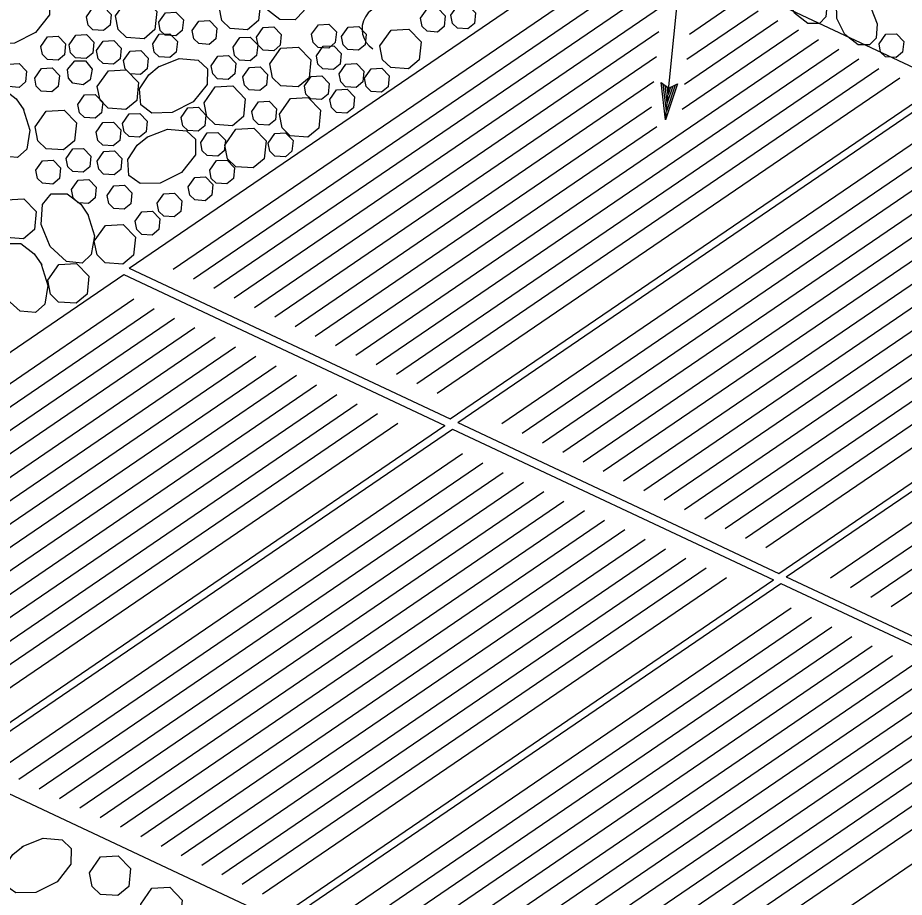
# Model space of a CAD drawing. Extents: x 6707406 to 6714471, y 1868570 to 1872341.
# Drawn here: x 6709827.6 to 6709966.5, y 1870181.5 to 1870319.2 of the extents above; entities that cross this region are included whole.
import ezdxf

# ---------------------------------------------------------------- set-up
doc = ezdxf.new("R2010")
doc.units = 0
doc.layers.add('56 Stg 3 Anno', color=7, linetype='Continuous')
doc.layers.add('60 Nongeo Data', color=7, linetype='Continuous')

msp = doc.modelspace()

# ---------------------------------------------------------------- linework, layer by layer
at = {"layer": '56 Stg 3 Anno'}
for p, q in [((6709929.11, 1870303.2), (6709940.74, 1870421.63)), ((6709929.11, 1870303.2), (6709928.4, 1870309.06)), ((6709928.4, 1870309.06), (6709928.4, 1870309.06)), ((6709928.4, 1870309.06), (6709929.6, 1870308.17)), ((6709929.23, 1870304.53), (6709928.72, 1870308.8)), ((6709929.37, 1870305.84), (6709929.04, 1870308.6)), ((6709930.95, 1870308.81), (6709929.11, 1870303.2)), ((6709930.59, 1870308.64), (6709929.24, 1870304.52)), ((6709929.5, 1870307.16), (6709929.36, 1870308.34)), ((6709930.22, 1870308.45), (6709929.37, 1870305.84)), ((6709929.88, 1870308.31), (6709929.5, 1870307.16)), ((6709929.6, 1870308.17), (6709930.95, 1870308.81)), ((6709930.95, 1870308.81), (6709930.95, 1870308.81)), ((6709929.11, 1870303.2), (6709929.11, 1870303.2))]:
    msp.add_line(p, q, dxfattribs=at)
at = {"layer": '60 Nongeo Data'}
for p, q in [((6709845.05, 1870279.98), (6709922.46, 1870332.74)), ((6709851.95, 1870279.8), (6709924.47, 1870329.23)), ((6709855.14, 1870278.31), (6709927.7, 1870327.77)), ((6709933.89, 1870327.37), (6709972.77, 1870309.11)), ((6709858.32, 1870276.81), (6709928.82, 1870324.87)), ((6709932.84, 1870316.62), (6709940.39, 1870321.77)), ((6709861.5, 1870275.32), (6709928.44, 1870320.94)), ((6709932.45, 1870312.69), (6709943.58, 1870320.28)), ((6709932.07, 1870308.77), (6709946.69, 1870318.74)), ((6709931.68, 1870304.84), (6709949.91, 1870317.27)), ((6709864.68, 1870273.83), (6709928.05, 1870317.02)), ((6709880.59, 1870266.36), (6709953.05, 1870315.75)), ((6709867.86, 1870272.33), (6709927.67, 1870313.09)), ((6709883.77, 1870264.86), (6709956.26, 1870314.27)), ((6709886.95, 1870263.37), (6709959.4, 1870312.75)), ((6709890.13, 1870261.88), (6709962.51, 1870311.21)), ((6709871.04, 1870270.84), (6709927.28, 1870309.17)), ((6709893.31, 1870260.38), (6709965.8, 1870309.79)), ((6709895.36, 1870256.35), (6709972.77, 1870309.11)), ((6709896.53, 1870255.81), (6709973.94, 1870308.57)), ((6709874.22, 1870269.34), (6709926.9, 1870305.25)), ((6709903.43, 1870255.63), (6709975.95, 1870305.05)), ((6709906.61, 1870254.14), (6709979.18, 1870303.59)), ((6709877.4, 1870267.85), (6709927.75, 1870302.16)), ((6709909.79, 1870252.64), (6709982.23, 1870302.01)), ((6709912.98, 1870251.15), (6709985.49, 1870300.57)), ((6709916.16, 1870249.65), (6709988.6, 1870299.03)), ((6709919.34, 1870248.16), (6709991.87, 1870297.59)), ((6709922.52, 1870246.67), (6709995.05, 1870296.1)), ((6709925.7, 1870245.17), (6709998.17, 1870294.57)), ((6709928.88, 1870243.68), (6710001.39, 1870293.1)), ((6709932.06, 1870242.19), (6710004.53, 1870291.58)), ((6709935.24, 1870240.69), (6710007.74, 1870290.1)), ((6709938.43, 1870239.2), (6710010.88, 1870288.58)), ((6709941.61, 1870237.7), (6710013.99, 1870287.04)), ((6709944.79, 1870236.21), (6710017.28, 1870285.62)), ((6709946.84, 1870232.18), (6710024.25, 1870284.94)), ((6709948.01, 1870231.63), (6710025.41, 1870284.39)), ((6709845.05, 1870279.98), (6709895.36, 1870256.35)), ((6709954.91, 1870231.46), (6710027.42, 1870280.88)), ((6709766.3, 1870225.83), (6709844.22, 1870278.95)), ((6709844.22, 1870278.95), (6709894.53, 1870255.32)), ((6709958.09, 1870229.96), (6710030.66, 1870279.42)), ((6709961.27, 1870228.47), (6710033.7, 1870277.84)), ((6709964.45, 1870226.98), (6710036.97, 1870276.4)), ((6709773.13, 1870225.6), (6709845.8, 1870275.14)), ((6709776.31, 1870224.11), (6709848.98, 1870273.64)), ((6709779.49, 1870222.62), (6709852.16, 1870272.15)), ((6709782.67, 1870221.12), (6709855.35, 1870270.66)), ((6709785.85, 1870219.63), (6709858.53, 1870269.16)), ((6709789.03, 1870218.14), (6709861.71, 1870267.67)), ((6709792.21, 1870216.64), (6709864.89, 1870266.18)), ((6709795.39, 1870215.15), (6709868.07, 1870264.68)), ((6709798.57, 1870213.65), (6709871.25, 1870263.19)), ((6709801.76, 1870212.16), (6709874.43, 1870261.69)), ((6709804.94, 1870210.67), (6709877.61, 1870260.2)), ((6709808.12, 1870209.17), (6709880.79, 1870258.71)), ((6709811.3, 1870207.68), (6709883.98, 1870257.21)), ((6709814.48, 1870206.18), (6709887.16, 1870255.72)), ((6709816.6, 1870202.21), (6709894.53, 1870255.32)), ((6709817.77, 1870201.66), (6709895.7, 1870254.77)), ((6709895.7, 1870254.77), (6709946.01, 1870231.15)), ((6709896.53, 1870255.81), (6709946.84, 1870232.18)), ((6709824.6, 1870201.43), (6709897.28, 1870250.97)), ((6709827.78, 1870199.94), (6709900.46, 1870249.47)), ((6709830.97, 1870198.44), (6709903.64, 1870247.98)), ((6709834.15, 1870196.95), (6709906.82, 1870246.48)), ((6709837.33, 1870195.46), (6709910, 1870244.99)), ((6709840.51, 1870193.96), (6709913.18, 1870243.5)), ((6709843.69, 1870192.47), (6709916.37, 1870242)), ((6709846.87, 1870190.98), (6709919.55, 1870240.51)), ((6709850.05, 1870189.48), (6709922.73, 1870239.02)), ((6709853.23, 1870187.99), (6709925.91, 1870237.52)), ((6709856.42, 1870186.49), (6709929.09, 1870236.03)), ((6709859.6, 1870185), (6709932.27, 1870234.53)), ((6709862.78, 1870183.51), (6709935.45, 1870233.04)), ((6709865.96, 1870182.01), (6709938.63, 1870231.55)), ((6709868.08, 1870178.04), (6709946.01, 1870231.15)), ((6709948.01, 1870231.63), (6709998.31, 1870208.01)), ((6709869.25, 1870177.49), (6709947.18, 1870230.6)), ((6709947.18, 1870230.6), (6709997.49, 1870206.98)), ((6709876.08, 1870177.26), (6709948.76, 1870226.79)), ((6709879.26, 1870175.77), (6709951.94, 1870225.3)), ((6709882.44, 1870174.27), (6709955.12, 1870223.81)), ((6709885.62, 1870172.78), (6709958.3, 1870222.31)), ((6709888.8, 1870171.28), (6709961.48, 1870220.82)), ((6709891.99, 1870169.79), (6709964.66, 1870219.33)), ((6709895.17, 1870168.3), (6709967.84, 1870217.83)), ((6709898.35, 1870166.8), (6709971.02, 1870216.34)), ((6709901.53, 1870165.31), (6709974.21, 1870214.84)), ((6709904.71, 1870163.82), (6709977.39, 1870213.35)), ((6709907.89, 1870162.32), (6709980.57, 1870211.86)), ((6709911.07, 1870160.83), (6709983.75, 1870210.36)), ((6709914.25, 1870159.33), (6709986.93, 1870208.87)), ((6709917.44, 1870157.84), (6709990.11, 1870207.37)), ((6709919.56, 1870153.86), (6709997.49, 1870206.98)), ((6709817.77, 1870201.66), (6709868.08, 1870178.04))]:
    msp.add_line(p, q, dxfattribs=at)
for points in [[(6709871.4, 1870326.51), (6709872.69, 1870323.26), (6709872.43, 1870320.27), (6709871.08, 1870318.85), (6709868.65, 1870318.89), (6709865.9, 1870321.05), (6709864.23, 1870324.38), (6709864.18, 1870327.52), (6709865.43, 1870329.29), (6709867.93, 1870329.46), (6709870.17, 1870328.02), (6709871.48, 1870326.38)], [(6709953.44, 1870324), (6709954.41, 1870321.56), (6709954.21, 1870319.32), (6709953.2, 1870318.26), (6709951.38, 1870318.29), (6709949.31, 1870319.91), (6709948.07, 1870322.41), (6709948.02, 1870324.76), (6709948.97, 1870326.09), (6709950.84, 1870326.21), (6709952.52, 1870325.14), (6709953.5, 1870323.91)], [(6709824.94, 1870322.38), (6709828.19, 1870323.67), (6709831.18, 1870323.41), (6709832.6, 1870322.06), (6709832.56, 1870319.64), (6709830.4, 1870316.88), (6709827.07, 1870315.21), (6709823.93, 1870315.16), (6709822.16, 1870316.41), (6709821.99, 1870318.92), (6709823.43, 1870321.15), (6709825.07, 1870322.46)], [(6709859.17, 1870320.89), (6709860.91, 1870323.37), (6709863.68, 1870323.53), (6709865.61, 1870321.52), (6709865.33, 1870318.72), (6709863.62, 1870317.29), (6709860.88, 1870317.49), (6709859.59, 1870318.74), (6709859.17, 1870320.89)], [(6709961.31, 1870320.65), (6709962.27, 1870318.21), (6709962.08, 1870315.97), (6709961.07, 1870314.91), (6709959.25, 1870314.94), (6709957.18, 1870316.56), (6709955.93, 1870319.06), (6709955.89, 1870321.41), (6709956.83, 1870322.74), (6709958.71, 1870322.86), (6709960.39, 1870321.79), (6709961.37, 1870320.56)], [(6709842.94, 1870319.5), (6709844.67, 1870321.97), (6709847.45, 1870322.13), (6709849.38, 1870320.13), (6709849.1, 1870317.33), (6709847.39, 1870315.9), (6709844.64, 1870316.1), (6709843.35, 1870317.35), (6709842.94, 1870319.5)], [(6709838.36, 1870319.33), (6709839.4, 1870320.81), (6709841.07, 1870320.91), (6709842.23, 1870319.71), (6709842.06, 1870318.03), (6709841.03, 1870317.17), (6709839.38, 1870317.29), (6709838.61, 1870318.04), (6709838.36, 1870319.33)], [(6709849.68, 1870318.48), (6709850.73, 1870319.97), (6709852.39, 1870320.06), (6709853.55, 1870318.86), (6709853.38, 1870317.18), (6709852.35, 1870316.32), (6709850.71, 1870316.44), (6709849.94, 1870317.19), (6709849.68, 1870318.48)], [(6709890.7, 1870319.1), (6709891.75, 1870320.58), (6709893.41, 1870320.68), (6709894.57, 1870319.48), (6709894.4, 1870317.79), (6709893.37, 1870316.94), (6709891.73, 1870317.06), (6709890.96, 1870317.81), (6709890.7, 1870319.1)], [(6709895.47, 1870319.58), (6709896.52, 1870321.06), (6709898.18, 1870321.15), (6709899.34, 1870319.95), (6709899.17, 1870318.27), (6709898.14, 1870317.42), (6709896.5, 1870317.53), (6709895.72, 1870318.28), (6709895.47, 1870319.58)], [(6709854.94, 1870317.16), (6709855.99, 1870318.65), (6709857.65, 1870318.74), (6709858.81, 1870317.54), (6709858.64, 1870315.86), (6709857.61, 1870315), (6709855.97, 1870315.12), (6709855.19, 1870315.87), (6709854.94, 1870317.16)], [(6709865.02, 1870316.16), (6709866.07, 1870317.64), (6709867.73, 1870317.74), (6709868.89, 1870316.54), (6709868.72, 1870314.86), (6709867.7, 1870314), (6709866.05, 1870314.12), (6709865.28, 1870314.87), (6709865.02, 1870316.16)], [(6709873.65, 1870316.58), (6709874.7, 1870318.07), (6709876.36, 1870318.16), (6709877.52, 1870316.96), (6709877.35, 1870315.28), (6709876.33, 1870314.42), (6709874.68, 1870314.54), (6709873.9, 1870315.29), (6709873.65, 1870316.58)], [(6709878.31, 1870316.24), (6709879.35, 1870317.72), (6709881.02, 1870317.82), (6709882.17, 1870316.61), (6709882.01, 1870314.93), (6709880.98, 1870314.08), (6709879.33, 1870314.19), (6709878.56, 1870314.94), (6709878.31, 1870316.24)], [(6709884.34, 1870314.76), (6709886.08, 1870317.23), (6709888.86, 1870317.39), (6709890.79, 1870315.39), (6709890.51, 1870312.59), (6709888.8, 1870311.16), (6709886.05, 1870311.36), (6709884.76, 1870312.61), (6709884.35, 1870314.76)], [(6709831.24, 1870314.69), (6709832.28, 1870316.18), (6709833.95, 1870316.27), (6709835.1, 1870315.07), (6709834.94, 1870313.39), (6709833.91, 1870312.53), (6709832.26, 1870312.65), (6709831.49, 1870313.4), (6709831.24, 1870314.69)], [(6709835.64, 1870314.95), (6709836.68, 1870316.43), (6709838.35, 1870316.53), (6709839.51, 1870315.33), (6709839.34, 1870313.64), (6709838.31, 1870312.79), (6709836.67, 1870312.91), (6709835.89, 1870313.66), (6709835.64, 1870314.95)], [(6709848.74, 1870315.1), (6709849.78, 1870316.59), (6709851.45, 1870316.68), (6709852.61, 1870315.48), (6709852.44, 1870313.8), (6709851.41, 1870312.94), (6709849.76, 1870313.06), (6709848.99, 1870313.81), (6709848.74, 1870315.1)], [(6709861.33, 1870314.58), (6709862.37, 1870316.06), (6709864.04, 1870316.16), (6709865.2, 1870314.95), (6709865.03, 1870313.27), (6709864, 1870312.42), (6709862.35, 1870312.53), (6709861.58, 1870313.28), (6709861.33, 1870314.58)], [(6709962.54, 1870315.1), (6709963.58, 1870316.58), (6709965.25, 1870316.68), (6709966.41, 1870315.48), (6709966.24, 1870313.8), (6709965.21, 1870312.94), (6709963.56, 1870313.06), (6709962.79, 1870313.81), (6709962.54, 1870315.1)], [(6709839.94, 1870314.05), (6709840.99, 1870315.53), (6709842.65, 1870315.63), (6709843.81, 1870314.43), (6709843.64, 1870312.74), (6709842.62, 1870311.89), (6709840.97, 1870312.01), (6709840.19, 1870312.76), (6709839.94, 1870314.05)], [(6709867.09, 1870311.94), (6709868.83, 1870314.41), (6709871.6, 1870314.57), (6709873.54, 1870312.57), (6709873.26, 1870309.76), (6709871.54, 1870308.34), (6709868.8, 1870308.54), (6709867.51, 1870309.79), (6709867.09, 1870311.94)], [(6709874.39, 1870313.22), (6709875.44, 1870314.7), (6709877.1, 1870314.8), (6709878.26, 1870313.6), (6709878.09, 1870311.92), (6709877.06, 1870311.06), (6709875.42, 1870311.18), (6709874.64, 1870311.93), (6709874.39, 1870313.22)], [(6709844.17, 1870312.46), (6709845.21, 1870313.95), (6709846.88, 1870314.04), (6709848.04, 1870312.84), (6709847.87, 1870311.16), (6709846.84, 1870310.3), (6709845.19, 1870310.42), (6709844.42, 1870311.17), (6709844.17, 1870312.46)], [(6709857.9, 1870311.67), (6709858.94, 1870313.15), (6709860.61, 1870313.25), (6709861.76, 1870312.05), (6709861.6, 1870310.37), (6709860.57, 1870309.51), (6709858.92, 1870309.63), (6709858.15, 1870310.38), (6709857.9, 1870311.67)], [(6709825.13, 1870310.44), (6709826.17, 1870311.93), (6709827.84, 1870312.02), (6709828.99, 1870310.82), (6709828.83, 1870309.14), (6709827.8, 1870308.28), (6709826.15, 1870308.4), (6709825.38, 1870309.15), (6709825.13, 1870310.44)], [(6709835.38, 1870311.05), (6709836.53, 1870312.45), (6709838.2, 1870312.41), (6709839.26, 1870311.12), (6709838.97, 1870309.46), (6709837.87, 1870308.69), (6709836.24, 1870308.93), (6709835.53, 1870309.74), (6709835.38, 1870311.05)], [(6709849.64, 1870311.49), (6709852.9, 1870312.78), (6709855.89, 1870312.52), (6709857.31, 1870311.17), (6709857.26, 1870308.74), (6709855.11, 1870305.99), (6709851.77, 1870304.32), (6709848.63, 1870304.26), (6709846.87, 1870305.52), (6709846.7, 1870308.02), (6709848.13, 1870310.26), (6709849.78, 1870311.57)], [(6709877.94, 1870310.42), (6709878.99, 1870311.91), (6709880.65, 1870312), (6709881.81, 1870310.8), (6709881.65, 1870309.12), (6709880.62, 1870308.26), (6709878.97, 1870308.38), (6709878.2, 1870309.13), (6709877.95, 1870310.42)], [(6709830.26, 1870309.73), (6709831.3, 1870311.21), (6709832.97, 1870311.31), (6709834.13, 1870310.11), (6709833.96, 1870308.42), (6709832.93, 1870307.57), (6709831.28, 1870307.69), (6709830.51, 1870308.44), (6709830.26, 1870309.73)], [(6709840.07, 1870308.4), (6709841.81, 1870310.88), (6709844.59, 1870311.03), (6709846.52, 1870309.03), (6709846.24, 1870306.23), (6709844.52, 1870304.8), (6709841.78, 1870305), (6709840.49, 1870306.25), (6709840.07, 1870308.4)], [(6709862.86, 1870309.92), (6709863.9, 1870311.41), (6709865.57, 1870311.5), (6709866.73, 1870310.3), (6709866.56, 1870308.62), (6709865.53, 1870307.76), (6709863.88, 1870307.88), (6709863.11, 1870308.63), (6709862.86, 1870309.92)], [(6709881.92, 1870309.69), (6709882.97, 1870311.17), (6709884.63, 1870311.27), (6709885.79, 1870310.07), (6709885.62, 1870308.38), (6709884.6, 1870307.53), (6709882.95, 1870307.65), (6709882.18, 1870308.4), (6709881.92, 1870309.69)], [(6709872.51, 1870308.51), (6709873.55, 1870309.99), (6709875.22, 1870310.09), (6709876.38, 1870308.89), (6709876.21, 1870307.21), (6709875.18, 1870306.35), (6709873.53, 1870306.47), (6709872.76, 1870307.22), (6709872.51, 1870308.51)], [(6709828.47, 1870304.9), (6709829.51, 1870301.55), (6709829.02, 1870298.59), (6709827.56, 1870297.28), (6709825.15, 1870297.51), (6709822.57, 1870299.88), (6709821.16, 1870303.33), (6709821.35, 1870306.46), (6709822.74, 1870308.13), (6709825.25, 1870308.1), (6709827.37, 1870306.5), (6709828.55, 1870304.76)], [(6709856.8, 1870305.87), (6709858.53, 1870308.34), (6709861.31, 1870308.5), (6709863.24, 1870306.5), (6709862.96, 1870303.69), (6709861.25, 1870302.27), (6709858.51, 1870302.47), (6709857.22, 1870303.72), (6709856.8, 1870305.87)], [(6709876.51, 1870306.39), (6709877.55, 1870307.87), (6709879.22, 1870307.97), (6709880.38, 1870306.77), (6709880.21, 1870305.09), (6709879.18, 1870304.23), (6709877.54, 1870304.35), (6709876.76, 1870305.1), (6709876.51, 1870306.39)], [(6709837.04, 1870305.6), (6709838.08, 1870307.08), (6709839.75, 1870307.18), (6709840.91, 1870305.97), (6709840.74, 1870304.29), (6709839.71, 1870303.44), (6709838.06, 1870303.55), (6709837.29, 1870304.3), (6709837.04, 1870305.6)], [(6709868.59, 1870304.08), (6709870.33, 1870306.55), (6709873.11, 1870306.71), (6709875.04, 1870304.71), (6709874.76, 1870301.9), (6709873.04, 1870300.48), (6709870.3, 1870300.67), (6709869.01, 1870301.93), (6709868.59, 1870304.08)], [(6709853.21, 1870303.57), (6709854.25, 1870305.05), (6709855.92, 1870305.15), (6709857.08, 1870303.94), (6709856.91, 1870302.26), (6709855.88, 1870301.41), (6709854.23, 1870301.52), (6709853.46, 1870302.27), (6709853.21, 1870303.56)], [(6709864.27, 1870304.51), (6709865.31, 1870305.99), (6709866.98, 1870306.09), (6709868.14, 1870304.89), (6709867.97, 1870303.2), (6709866.94, 1870302.35), (6709865.3, 1870302.47), (6709864.52, 1870303.22), (6709864.27, 1870304.51)], [(6709830.34, 1870302.07), (6709832.08, 1870304.55), (6709834.86, 1870304.71), (6709836.79, 1870302.7), (6709836.51, 1870299.9), (6709834.79, 1870298.47), (6709832.05, 1870298.67), (6709830.76, 1870299.92), (6709830.34, 1870302.07)], [(6709844.03, 1870302.62), (6709845.07, 1870304.11), (6709846.74, 1870304.2), (6709847.9, 1870303), (6709847.73, 1870301.32), (6709846.7, 1870300.46), (6709845.06, 1870300.58), (6709844.28, 1870301.33), (6709844.03, 1870302.62)], [(6709839.88, 1870301.27), (6709840.93, 1870302.75), (6709842.59, 1870302.85), (6709843.75, 1870301.65), (6709843.58, 1870299.97), (6709842.55, 1870299.11), (6709840.91, 1870299.23), (6709840.13, 1870299.98), (6709839.88, 1870301.27)], [(6709847.81, 1870300.46), (6709851.06, 1870301.75), (6709854.05, 1870301.49), (6709855.47, 1870300.14), (6709855.43, 1870297.72), (6709853.27, 1870294.96), (6709849.94, 1870293.3), (6709846.8, 1870293.24), (6709845.03, 1870294.5), (6709844.86, 1870297), (6709846.3, 1870299.24), (6709847.94, 1870300.55)], [(6709856.26, 1870299.64), (6709857.3, 1870301.13), (6709858.97, 1870301.22), (6709860.13, 1870300.02), (6709859.96, 1870298.34), (6709858.93, 1870297.48), (6709857.28, 1870297.6), (6709856.51, 1870298.35), (6709856.26, 1870299.64)], [(6709860.05, 1870299.25), (6709861.79, 1870301.72), (6709864.57, 1870301.88), (6709866.5, 1870299.88), (6709866.22, 1870297.08), (6709864.5, 1870295.65), (6709861.76, 1870295.85), (6709860.47, 1870297.1), (6709860.05, 1870299.25)], [(6709866.86, 1870299.56), (6709867.9, 1870301.05), (6709869.57, 1870301.14), (6709870.73, 1870299.94), (6709870.56, 1870298.26), (6709869.53, 1870297.4), (6709867.89, 1870297.52), (6709867.11, 1870298.27), (6709866.86, 1870299.56)], [(6709835.19, 1870297.14), (6709836.23, 1870298.63), (6709837.9, 1870298.72), (6709839.06, 1870297.52), (6709838.89, 1870295.84), (6709837.86, 1870294.98), (6709836.22, 1870295.1), (6709835.44, 1870295.85), (6709835.19, 1870297.14)], [(6709840.03, 1870296.74), (6709841.07, 1870298.22), (6709842.74, 1870298.32), (6709843.9, 1870297.12), (6709843.73, 1870295.43), (6709842.7, 1870294.58), (6709841.05, 1870294.7), (6709840.28, 1870295.45), (6709840.03, 1870296.74)], [(6709830.44, 1870295.3), (6709831.48, 1870296.78), (6709833.15, 1870296.88), (6709834.31, 1870295.67), (6709834.14, 1870293.99), (6709833.11, 1870293.13), (6709831.46, 1870293.25), (6709830.69, 1870294), (6709830.44, 1870295.29)], [(6709857.68, 1870295.32), (6709858.72, 1870296.81), (6709860.39, 1870296.9), (6709861.55, 1870295.7), (6709861.38, 1870294.02), (6709860.35, 1870293.16), (6709858.71, 1870293.28), (6709857.93, 1870294.03), (6709857.68, 1870295.32)], [(6709836.03, 1870292.26), (6709837.07, 1870293.75), (6709838.74, 1870293.84), (6709839.9, 1870292.64), (6709839.73, 1870290.96), (6709838.7, 1870290.1), (6709837.05, 1870290.22), (6709836.28, 1870290.97), (6709836.03, 1870292.26)], [(6709854.3, 1870292.68), (6709855.34, 1870294.16), (6709857.01, 1870294.26), (6709858.17, 1870293.06), (6709858, 1870291.37), (6709856.97, 1870290.52), (6709855.33, 1870290.64), (6709854.55, 1870291.39), (6709854.3, 1870292.68)], [(6709841.62, 1870291.36), (6709842.67, 1870292.85), (6709844.33, 1870292.94), (6709845.49, 1870291.74), (6709845.32, 1870290.06), (6709844.29, 1870289.2), (6709842.65, 1870289.32), (6709841.87, 1870290.07), (6709841.62, 1870291.36)], [(6709838.59, 1870288.38), (6709839.62, 1870285.04), (6709839.13, 1870282.08), (6709837.68, 1870280.77), (6709835.26, 1870281), (6709832.68, 1870283.36), (6709831.28, 1870286.81), (6709831.47, 1870289.95), (6709832.86, 1870291.61), (6709835.36, 1870291.59), (6709837.48, 1870289.98), (6709838.66, 1870288.25)], [(6709849.44, 1870290.14), (6709850.49, 1870291.63), (6709852.15, 1870291.72), (6709853.31, 1870290.52), (6709853.14, 1870288.84), (6709852.12, 1870287.98), (6709850.47, 1870288.1), (6709849.7, 1870288.85), (6709849.44, 1870290.14)], [(6709824.06, 1870288.18), (6709825.8, 1870290.66), (6709828.58, 1870290.82), (6709830.51, 1870288.82), (6709830.23, 1870286.01), (6709828.51, 1870284.58), (6709825.77, 1870284.78), (6709824.48, 1870286.04), (6709824.06, 1870288.18)], [(6709846.01, 1870287.3), (6709847.05, 1870288.78), (6709848.72, 1870288.88), (6709849.88, 1870287.68), (6709849.71, 1870286), (6709848.68, 1870285.14), (6709847.03, 1870285.26), (6709846.26, 1870286.01), (6709846.01, 1870287.3)], [(6709839.6, 1870284.18), (6709841.34, 1870286.66), (6709844.11, 1870286.82), (6709846.04, 1870284.81), (6709845.76, 1870282.01), (6709844.05, 1870280.58), (6709841.31, 1870280.78), (6709840.02, 1870282.03), (6709839.6, 1870284.18)], [(6709831.29, 1870280.61), (6709832.33, 1870277.27), (6709831.84, 1870274.31), (6709830.38, 1870273), (6709827.97, 1870273.23), (6709825.38, 1870275.59), (6709823.98, 1870279.04), (6709824.17, 1870282.18), (6709825.56, 1870283.84), (6709828.07, 1870283.82), (6709830.19, 1870282.21), (6709831.36, 1870280.48)], [(6709832.3, 1870278.06), (6709834.04, 1870280.54), (6709836.82, 1870280.69), (6709838.75, 1870278.69), (6709838.47, 1870275.89), (6709836.75, 1870274.46), (6709834.01, 1870274.66), (6709832.72, 1870275.91), (6709832.3, 1870278.06)], [(6709828.32, 1870189.4), (6709831.58, 1870190.69), (6709834.57, 1870190.43), (6709835.99, 1870189.08), (6709835.94, 1870186.65), (6709833.79, 1870183.9), (6709830.45, 1870182.23), (6709827.31, 1870182.17), (6709825.55, 1870183.43), (6709825.38, 1870185.93), (6709826.81, 1870188.17), (6709828.46, 1870189.48)], [(6709838.84, 1870185.31), (6709840.58, 1870187.79), (6709843.36, 1870187.94), (6709845.29, 1870185.94), (6709845.01, 1870183.14), (6709843.29, 1870181.71), (6709840.55, 1870181.91), (6709839.26, 1870183.16), (6709838.84, 1870185.31)], [(6709846.89, 1870180.39), (6709848.63, 1870182.86), (6709851.41, 1870183.02), (6709853.34, 1870181.02), (6709853.06, 1870178.21), (6709851.34, 1870176.79), (6709848.6, 1870176.99), (6709847.31, 1870178.24), (6709846.89, 1870180.39)]]:
    msp.add_lwpolyline(points, dxfattribs=at)
msp.add_arc((6709885.26, 1870317.41), 3.72, 60.4986, 236.8591, dxfattribs=at)

doc.saveas('drawing.dxf')
